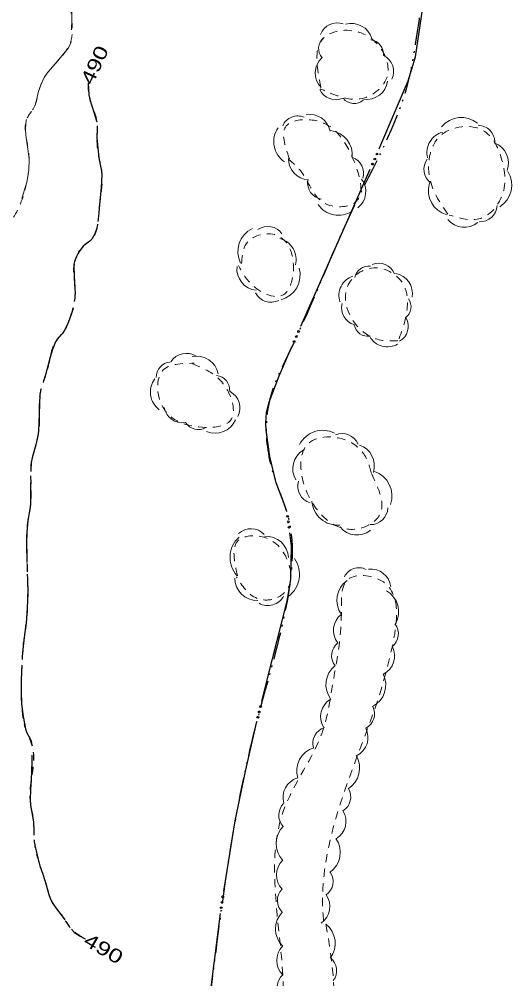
# Model space of a CAD drawing. Extents: x 2362213 to 2366494, y 6968794 to 6978110.
# Drawn here: x 2364728.6 to 2364900.9, y 6974871.5 to 6975207 of the extents above; entities that cross this region are included whole.
import ezdxf
from ezdxf.enums import TextEntityAlignment as Align

# ---------------------------------------------------------------- set-up
doc = ezdxf.new("R2010")
doc.units = 0
doc.header["$LTSCALE"] = 1.9
doc.linetypes.add('DASH_DOUBLE_DOT', pattern=[9.2, 5, -1.2, 0.3, -1.2, 0.3, -1.2])
doc.linetypes.add('SHORT_DASHED', pattern=[2.7, 1.5, -1.2])
for name, color, linetype, lineweight in [('25', 7, 'Continuous', 25), ('29', 7, 'Continuous', 13), ('31', 7, 'Continuous', 25), ('32', 7, 'Continuous', 25), ('36', 7, 'Continuous', 13)]:
    doc.layers.add(name, color=color, linetype=linetype, lineweight=lineweight)

msp = doc.modelspace()

# ---------------------------------------------------------------- linework, layer by layer
at = {"layer": '25'}
for points in [[(2364854.508, 6975161.717), (2364855.095, 6975163.043), (2364864.662, 6975185.435), (2364867.142, 6975193.798), (2364870.952, 6975218.985)], [(2364827.087, 6975099.662), (2364834.332, 6975116.003), (2364845.306, 6975140.768), (2364851.356, 6975154.537)], [(2364822.041, 6975035.161), (2364821.493, 6975037.006), (2364818.448, 6975044.908), (2364816.301, 6975054.097), (2364814.973, 6975063.335), (2364814.86, 6975065.795), (2364815.084, 6975069.507), (2364815.989, 6975073.156), (2364819.551, 6975082.32), (2364823.357, 6975091.227), (2364823.915, 6975092.493)], [(2364813.474, 6974968.657), (2364817.068, 6974982.971), (2364822.262, 6975003.553), (2364823.539, 6975011.174), (2364823.818, 6975022.838), (2364823.204, 6975027.423)], [(2364800.116, 6974902.176), (2364804.082, 6974926.715), (2364807.863, 6974944.582), (2364811.597, 6974961.048)], [(2364793.089, 6974834.736), (2364793.633, 6974847.972), (2364795.967, 6974870.495), (2364799.01, 6974894.415)]]:
    msp.add_lwpolyline(points, dxfattribs=at)
for centre in [(2364852.929, 6975158.111), (2364853.702, 6975159.869), (2364852.157, 6975156.353), (2364826.278, 6975097.819), (2364824.722, 6975094.308), (2364825.5, 6975096.063), (2364822.44, 6975033.2), (2364822.694, 6975031.296), (2364822.948, 6975029.393), (2364812.988, 6974966.71), (2364812.055, 6974962.985), (2364812.522, 6974964.848), (2364799.794, 6974900.197), (2364799.259, 6974896.395), (2364799.501, 6974898.299)]:
    msp.add_circle(centre, 0.3, dxfattribs=at)
at = {"layer": '25', "linetype": 'DASH_DOUBLE_DOT'}
msp.add_spline([(2364880.589, 6975258.32), (2364877.525, 6975239.849), (2364871.094, 6975219.908), (2364864.662, 6975185.435), (2364845.306, 6975140.768), (2364823.357, 6975091.227), (2364815.989, 6975073.156), (2364814.973, 6975063.335), (2364818.448, 6975044.908), (2364822.288, 6975034.333), (2364822.262, 6975003.553), (2364811.904, 6974962.381), (2364804.082, 6974926.715), (2364795.967, 6974870.495), (2364792.717, 6974825.452), (2364799.432, 6974783.884), (2364816.642, 6974732.655)], degree=3, dxfattribs=at)
at = {"layer": '29'}
for centre, radius, start, end in [((2364839.779, 6975199.534), 6.187, 69.57029, 159.57029), ((2364844.804, 6975198.099), 7.421, 16.47, 106.47), ((2364838.242, 6975196.749), 4.944, 130.64195, 220.64195), ((2364851.021, 6975194.825), 4.944, 353.88129, 83.88129), ((2364853.337, 6975188.761), 6.187, 333.60591, 63.60591), ((2364839.561, 6975188.168), 7.421, 133.04244, 223.04244), ((2364850.095, 6975186.387), 7.421, 261.81298, 351.81298), ((2364839.349, 6975185.04), 6.187, 204.42499, 294.42499), ((2364845.755, 6975182.462), 4.944, 219.62499, 309.62499), ((2364825.989, 6975167.475), 5.715, 66.46144, 156.46144), ((2364830.262, 6975166.56), 7.152, 10.77177, 100.77177), ((2364883.198, 6975163.725), 8.911, 50.58455, 140.58455), ((2364826.179, 6975164.204), 8.578, 145.56294, 235.56294), ((2364836.52, 6975159.539), 8.578, 353.09209, 83.09209), ((2364878.594, 6975160.361), 7.429, 104.34725, 194.34725), ((2364888.977, 6975163.98), 5.937, 358.98774, 88.98774), ((2364892.254, 6975156.709), 7.429, 339.94425, 69.94425), ((2364829.974, 6975158.011), 7.152, 177.86976, 267.86976), ((2364843.306, 6975153.241), 5.715, 341.40424, 71.40424), ((2364876.043, 6975154.512), 5.937, 142.93915, 232.93915), ((2364891.954, 6975149.013), 8.911, 302.03481, 32.03481), ((2364835.166, 6975149.733), 5.715, 170.38795, 260.38795), ((2364842.644, 6975146.702), 7.152, 307.84005, 37.84005), ((2364880.599, 6975147.133), 8.911, 163.62185, 253.62185), ((2364840.236, 6975147.043), 8.578, 213.78651, 303.78651), ((2364889.79, 6975142.127), 5.937, 267.10747, 357.10747), ((2364884.317, 6975141.676), 7.429, 218.89119, 308.89119), ((2364814.123, 6975125.737), 9.06, 116.15345, 206.15345), ((2364815.483, 6975128.54), 6.037, 34.06508, 124.06508), ((2364817.871, 6975122.973), 7.554, 345.55395, 75.55395), ((2364812.279, 6975119.744), 7.554, 174.08212, 264.08212), ((2364850.702, 6975115.924), 4.759, 80.94465, 170.94465), ((2364854.344, 6975115.734), 5.955, 22.54782, 112.54782), ((2364817.788, 6975117.629), 9.06, 285.31544, 15.31544), ((2364847.546, 6975110.418), 7.143, 108.40847, 198.40847), ((2364858.979, 6975111.071), 7.143, 350.0356, 80.0356), ((2364816.619, 6975114.087), 6.037, 206.76428, 296.76428), ((2364847.291, 6975105.991), 5.955, 164.67512, 254.67512), ((2364860.861, 6975106.436), 4.759, 306.52754, 36.52754), ((2364850.486, 6975100.929), 4.759, 189.53193, 279.53193), ((2364858.71, 6975099.639), 5.955, 299.17008, 29.17008), ((2364857.348, 6975099.607), 7.143, 210.04161, 300.04161), ((2364787.042, 6975083.757), 6.424, 57.20621, 147.20621), ((2364781.665, 6975081.97), 5.133, 93.10631, 183.10631), ((2364790.607, 6975081.555), 7.705, 11.29377, 101.29377), ((2364782.174, 6975076.673), 7.705, 143.36113, 233.36113), ((2364797.094, 6975077.336), 5.133, 354.66348, 84.66348), ((2364799.36, 6975071.138), 6.424, 331.77672, 61.77672), ((2364785.608, 6975072.368), 6.424, 189.53413, 279.53413), ((2364797.13, 6975069.984), 7.705, 246.78872, 336.78872), ((2364791.183, 6975068.659), 5.133, 211.50863, 301.50863), ((2364834.76, 6975054.199), 9.093, 62.84983, 152.84983), ((2364841.49, 6975056.07), 6.058, 22.56235, 112.56235), ((2364845.224, 6975050.917), 7.581, 342.15109, 72.15109), ((2364831.841, 6975049.864), 7.581, 121.34848, 211.34848), ((2364849.868, 6975040.323), 9.093, 341.20561, 71.20561), ((2364832.105, 6975043.736), 6.058, 162.67329, 252.67329), ((2364840.005, 6975039.203), 9.093, 184.37678, 274.37678), ((2364851.483, 6975036.384), 6.058, 267.82656, 357.82656), ((2364809.676, 6975022.545), 6.344, 43.19306, 133.19306), ((2364814.901, 6975018.308), 7.938, 3.52905, 93.52905), ((2364846.716, 6975034.255), 7.581, 218.66146, 308.66146), ((2364811.836, 6975018.836), 9.521, 131.89889, 221.89889), ((2364817.096, 6975012.901), 9.521, 305.80952, 35.80952), ((2364847.392, 6975009.579), 5.656, 63.47216, 153.47216), ((2364851.517, 6975007.745), 7.078, 6.38448, 96.38448), ((2364811.905, 6975011.731), 7.938, 180.67411, 270.67411), ((2364848.181, 6975003.875), 8.489, 125.62229, 215.62229), ((2364852.814, 6974999.83), 8.489, 330.53382, 60.53382), ((2364815.512, 6975008.371), 6.344, 241.324, 331.324), ((2364845.581, 6974993.378), 7.078, 128.20694, 218.20694), ((2364855.536, 6974992.135), 5.656, 307.67878, 37.67878), ((2364843.502, 6974984.505), 5.656, 127.80812, 217.80812), ((2364852.792, 6974984.419), 7.078, 296.72804, 26.72804), ((2364844.334, 6974974.39), 8.489, 127.80812, 217.80812), ((2364848.304, 6974974.306), 8.489, 296.72804, 26.72804), ((2364841.052, 6974963.173), 7.078, 121.37954, 211.37954), ((2364847.202, 6974964.173), 5.656, 297.27112, 27.27112), ((2364836.946, 6974953.938), 5.656, 106.84001, 196.84001), ((2364843.499, 6974955.877), 7.078, 297.27112, 27.27112), ((2364834.104, 6974944.195), 8.489, 106.84001, 196.84001), ((2364839.169, 6974945.25), 8.489, 301.40013, 31.40013), ((2364827.946, 6974935.003), 7.078, 106.84001, 196.84001), ((2364838.868, 6974935.106), 5.656, 301.40013, 31.40013), ((2364825.005, 6974928.768), 5.656, 133.98281, 223.98281), ((2364835.772, 6974926.565), 7.078, 301.40013, 31.40013), ((2364826.92, 6974918.802), 8.489, 133.98281, 223.98281), ((2364832.406, 6974915.689), 8.489, 304.83048, 34.83048), ((2364825.634, 6974907.814), 7.078, 133.98281, 223.98281), ((2364832.712, 6974905.545), 5.656, 304.83048, 34.83048), ((2364824.541, 6974898.907), 5.656, 135.48391, 225.48391), ((2364830.132, 6974896.834), 7.078, 304.83048, 34.83048), ((2364826.717, 6974888.995), 8.489, 135.48391, 225.48391), ((2364830.615, 6974883.955), 8.489, 322.31329, 52.31329), ((2364825.719, 6974877.976), 7.078, 135.48391, 225.48391), ((2364833.954, 6974874.372), 5.656, 322.31329, 52.31329), ((2364824.505, 6974868.64), 5.656, 131.07365, 221.07365)]:
    msp.add_arc(centre, radius, start, end, dxfattribs=at)
at = {"layer": '29', "linetype": 'SHORT_DASHED'}
for points in [[(2364834.073, 6975183.103), (2364835.029, 6975200.413), (2364849.105, 6975201.807), (2364857.102, 6975186.473), (2364847.84, 6975179.164), (2364838.938, 6975180.54), (2364833.807, 6975182.711)], [(2364823.099, 6975158.208), (2364822.009, 6975169.697), (2364831.722, 6975171.66), (2364845.279, 6975158.319), (2364846.264, 6975143.098), (2364835.208, 6975142.722), (2364827.759, 6975152.991), (2364822.719, 6975158.164)], [(2364878.526, 6975138.885), (2364872.385, 6975150.456), (2364876.134, 6975166.473), (2364890.838, 6975168.073), (2364897.15, 6975158.593), (2364897.183, 6975144.633), (2364890.01, 6975137.364), (2364878.99, 6975138.549)], [(2364806.366, 6975121.646), (2364808.387, 6975129.005), (2364818.503, 6975131.503), (2364824.403, 6975117.908), (2364820.713, 6975110.523), (2364809.847, 6975114.3), (2364805.254, 6975120.875)], [(2364861.037, 6975094.626), (2364856.207, 6975094.62), (2364847.615, 6975098.858), (2364843.405, 6975113.569), (2364851.765, 6975120.009), (2364862.838, 6975114.474), (2364864.366, 6975107.217), (2364861.177, 6975094.597)], [(2364789.16, 6975086.57), (2364799.977, 6975079.523), (2364802.449, 6975066.697), (2364793.793, 6975064.313), (2364778.579, 6975071.82), (2364778.673, 6975084.05), (2364789.749, 6975086.726)], [(2364851.849, 6975048.217), (2364854.401, 6975033.269), (2364847.012, 6975028.849), (2364830.729, 6975038.584), (2364830.135, 6975059.029), (2364844.936, 6975058.86), (2364850.631, 6975052.074), (2364851.678, 6975048.315)], [(2364804.936, 6975012.467), (2364805.338, 6975024.883), (2364814.149, 6975025.907), (2364822.313, 6975018.103), (2364822.607, 6975008.195), (2364817.535, 6975004.308), (2364811.783, 6975004.543), (2364804.529, 6975012.113)], [(2364835.878, 6974890.686), (2364838.153, 6974858.707), (2364835.151, 6974835.747), (2364835.463, 6974813.479), (2364821.368, 6974802.294), (2364817.581, 6974826.179), (2364820.779, 6974872.542), (2364821.048, 6974930.387), (2364834.725, 6974958.229), (2364838.248, 6974974.693), (2364841.263, 6974999.284), (2364843.63, 6975011.176), (2364855.316, 6975010.677), (2364858.892, 6974986.99), (2364845.687, 6974946.352), (2364834.819, 6974894.726), (2364835.135, 6974890.969)]]:
    msp.add_spline(points, degree=3, dxfattribs=at)
at = {"layer": '32'}
for points in [[(2364752.674, 6975184.678), (2364752.774, 6975182.589), (2364752.973, 6975180.511), (2364753.421, 6975178.615), (2364753.989, 6975176.751), (2364754.864, 6975174.148), (2364755.639, 6975171.515), (2364755.693, 6975171.086)], [(2364755.781, 6975167.096), (2364755.767, 6975165.397), (2364756.08, 6975161.99), (2364756.442, 6975158.593), (2364757.071, 6975155.609), (2364757.385, 6975154.112), (2364757.499, 6975152.612), (2364757.232, 6975148.079), (2364756.796, 6975143.536), (2364756.405, 6975139.422), (2364756.386, 6975139.282)], [(2364755.964, 6975135.307), (2364755.717, 6975133.935), (2364755.016, 6975131.948), (2364753.964, 6975130.057), (2364753.301, 6975129.351), (2364752.098, 6975128.559), (2364751.502, 6975128.144), (2364750.987, 6975127.649), (2364749.683, 6975125.926), (2364749.112, 6975125.001), (2364748.621, 6975124.006), (2364747.958, 6975122.29), (2364747.756, 6975121.418), (2364747.704, 6975120.527), (2364747.822, 6975117.569), (2364747.961, 6975114.61), (2364748.047, 6975112.911), (2364748.123, 6975111.212), (2364748.074, 6975110.041)], [(2364747.422, 6975106.104), (2364747.307, 6975105.543), (2364746.24, 6975102.192), (2364745.39, 6975100.074), (2364744.339, 6975098.074), (2364743.598, 6975097.067), (2364742.301, 6975095.696), (2364741.708, 6975094.97), (2364741.246, 6975094.165), (2364740.231, 6975091.536), (2364739.426, 6975088.838), (2364738.625, 6975085.729), (2364737.815, 6975082.621), (2364737.066, 6975080.434)], [(2364735.962, 6975076.593), (2364735.839, 6975075.892), (2364735.692, 6975072.442), (2364735.614, 6975068.991), (2364735.512, 6975066.06), (2364735.38, 6975063.127), (2364735.251, 6975062.006), (2364734.503, 6975058.679), (2364733.564, 6975055.35), (2364733.11, 6975053.685), (2364732.806, 6975051.992), (2364732.643, 6975049.191), (2364732.635, 6975048.931)], [(2364732.593, 6975044.931), (2364732.583, 6975041.83), (2364732.516, 6975037.289), (2364732.37, 6975035.867), (2364731.62, 6975031.65), (2364731.268, 6975027.656), (2364731.156, 6975023.666), (2364731.241, 6975019.986), (2364731.309, 6975017.026)], [(2364731.407, 6975013.027), (2364731.443, 6975011.357), (2364731.56, 6975006.408), (2364731.42, 6975001.158), (2364730.98, 6974995.902), (2364730.439, 6974991.837), (2364729.928, 6974987.782), (2364729.743, 6974985.12)], [(2364729.521, 6974981.128), (2364729.42, 6974979.068), (2364729.315, 6974975.455), (2364729.269, 6974971.845), (2364729.329, 6974969.745), (2364729.459, 6974967.646), (2364729.981, 6974963.251), (2364730.803, 6974958.889), (2364731.285, 6974957.573), (2364732.323, 6974955.684), (2364732.742, 6974954.718), (2364732.942, 6974953.709), (2364732.942, 6974953.699)], [(2364732.99, 6974949.699), (2364733.022, 6974947.419), (2364732.792, 6974941.127), (2364732.545, 6974937.685), (2364732.387, 6974934.254), (2364732.546, 6974932.295), (2364733.552, 6974926.464), (2364733.665, 6974922.955), (2364733.736, 6974921.815)], [(2364734.204, 6974917.849), (2364734.729, 6974915.234), (2364735.868, 6974911.096), (2364736.92, 6974907.735), (2364738.002, 6974904.385), (2364738.994, 6974901.024), (2364739.58, 6974899.38), (2364740.376, 6974897.827), (2364741.643, 6974896.049), (2364742.979, 6974894.332), (2364744.519, 6974892.186)], [(2364746.87, 6974888.949), (2364747.851, 6974887.868), (2364749.632, 6974886.565), (2364751.632, 6974885.534)]]:
    msp.add_lwpolyline(points, dxfattribs=at)
at = {"layer": '32', "linetype": 'SHORT_DASHED'}
msp.add_spline([(2364752.674, 6975184.678), (2364752.973, 6975180.511), (2364753.989, 6975176.751), (2364755.639, 6975171.515), (2364755.767, 6975165.397), (2364756.442, 6975158.593), (2364757.499, 6975152.612), (2364756.796, 6975143.536), (2364755.964, 6975135.317), (2364753.964, 6975130.057), (2364750.987, 6975127.649), (2364748.621, 6975124.006), (2364747.704, 6975120.527), (2364747.961, 6975114.61), (2364748.123, 6975111.212), (2364746.24, 6975102.192), (2364744.339, 6975098.074), (2364741.246, 6975094.165), (2364739.426, 6975088.838), (2364737.815, 6975082.621), (2364735.839, 6975075.892), (2364735.614, 6975068.991), (2364735.38, 6975063.127), (2364734.503, 6975058.679), (2364732.806, 6975051.992), (2364732.6, 6975046.381), (2364732.516, 6975037.289), (2364731.62, 6975031.65), (2364731.156, 6975023.666), (2364731.326, 6975016.316), (2364731.56, 6975006.408), (2364730.98, 6974995.902), (2364729.928, 6974987.782), (2364729.42, 6974979.068), (2364729.269, 6974971.845), (2364729.459, 6974967.646), (2364730.803, 6974958.889), (2364732.942, 6974953.709), (2364732.792, 6974941.127), (2364732.387, 6974934.254), (2364733.552, 6974926.464), (2364733.888, 6974919.446), (2364735.868, 6974911.096), (2364738.002, 6974904.385), (2364740.376, 6974897.827), (2364742.979, 6974894.332), (2364746.87, 6974888.949), (2364751.632, 6974885.534)], degree=3, dxfattribs=at)
at = {"layer": '36'}
for points in [[(2364754.617, 6975229.509), (2364753.323, 6975226.796), (2364751.811, 6975223.792), (2364750.27, 6975220.797), (2364748.351, 6975217.508), (2364747.527, 6975215.82), (2364747.084, 6975214.025), (2364746.958, 6975210.455), (2364746.972, 6975206.885), (2364746.925, 6975203.364), (2364746.926, 6975203.304)], [(2364746.714, 6975199.312), (2364746.619, 6975198.751), (2364745.807, 6975196.983), (2364741.912, 6975192.205), (2364739.567, 6975189.484), (2364738.41, 6975188.123), (2364737.384, 6975186.643), (2364736.726, 6975185.367), (2364735.945, 6975183.379), (2364735.285, 6975181.343), (2364734.706, 6975179.127), (2364734.127, 6975176.911), (2364733.45, 6975175.565), (2364733.242, 6975175.292)], [(2364731.154, 6975171.912), (2364731.057, 6975171.641), (2364730.869, 6975170.359), (2364730.818, 6975168.409), (2364730.936, 6975166.481), (2364731.555, 6975162.346), (2364732.085, 6975158.201), (2364731.943, 6975154.14), (2364731.242, 6975150.062), (2364729.487, 6975144.355)]]:
    msp.add_lwpolyline(points, dxfattribs=at)
at = {"layer": '36', "linetype": 'SHORT_DASHED'}
for points in [[(2364746.394, 6975337.986), (2364745.2, 6975336.244), (2364741.537, 6975328.199), (2364738.951, 6975318.244), (2364735.561, 6975313.031), (2364730.893, 6975307.496), (2364726.207, 6975299.762), (2364722.785, 6975291.559), (2364718.983, 6975284.421), (2364715.001, 6975279.284), (2364710.349, 6975274.209), (2364706.382, 6975267.611), (2364704.216, 6975264.051), (2364702.776, 6975259.786), (2364702.19, 6975255.131), (2364702.44, 6975252.003), (2364702.674, 6975249.545), (2364703.547, 6975244.983), (2364703.956, 6975244.057), (2364705.257, 6975241.909), (2364706.933, 6975238.104), (2364707.487, 6975235.52), (2364707.762, 6975231.903), (2364708.482, 6975225.599), (2364710.676, 6975221.01), (2364712.774, 6975216.979), (2364712.607, 6975211.438), (2364712.93, 6975210.061), (2364712.048, 6975204.002), (2364712.845, 6975195.849), (2364712.938, 6975191.429), (2364710.875, 6975184.36), (2364709.536, 6975180.027), (2364707.784, 6975173.899), (2364705.654, 6975167.589), (2364704.621, 6975162.64), (2364705.019, 6975155.583), (2364705.132, 6975149.983), (2364704.658, 6975144.078), (2364704.435, 6975135.957), (2364703.749, 6975130.289), (2364703.259, 6975121.884), (2364702.859, 6975118.771), (2364700.647, 6975112.7), (2364699.098, 6975108.424), (2364698.986, 6975102.322), (2364698.53, 6975096.738), (2364697.091, 6975092.365), (2364697.272, 6975084.925), (2364696.256, 6975080.285), (2364690.473, 6975079.44), (2364687.249, 6975074.549), (2364686.21, 6975066.09), (2364685.284, 6975058.25), (2364685.896, 6975046.546), (2364687.178, 6975041.057), (2364688.601, 6975036.621), (2364691.686, 6975029.73), (2364692.635, 6975026.74), (2364697.495, 6975021.566), (2364698.231, 6975016.781), (2364697.872, 6975012.518), (2364697.401, 6975007.283), (2364696.019, 6974994.969), (2364698.497, 6974985.662), (2364697.9, 6974980.108), (2364694.435, 6974973.223), (2364692.652, 6974972.426), (2364688.747, 6974969.769), (2364686.553, 6974967.038), (2364684.322, 6974966.087), (2364680.334, 6974964.819), (2364676.186, 6974958.429), (2364674.45, 6974953.802), (2364674.49, 6974945.312), (2364672.258, 6974943.351), (2364668.626, 6974945.686), (2364664.605, 6974947.828), (2364661.787, 6974948.701), (2364659.177, 6974948.606), (2364654.5, 6974946.332), (2364652.345, 6974940.511), (2364649.528, 6974934.804), (2364645.888, 6974931.699), (2364641.445, 6974918.336), (2364638.186, 6974909.755), (2364635.467, 6974903.419), (2364633.222, 6974902.887), (2364631.251, 6974905.138), (2364629.709, 6974913.784)], [(2364761.614, 6975327.49), (2364760.823, 6975325.512), (2364760.312, 6975322.427), (2364759.7, 6975316.381), (2364760.336, 6975311.527), (2364764.68, 6975309.118), (2364767.907, 6975308.439), (2364770.39, 6975309.083), (2364773.798, 6975308.205), (2364775.834, 6975300.274), (2364775.804, 6975292.964), (2364774.018, 6975283.006), (2364770.032, 6975273.138), (2364766.801, 6975262.885), (2364763.221, 6975252.372), (2364761.265, 6975243.393), (2364756.548, 6975233.597), (2364753.323, 6975226.796), (2364750.27, 6975220.797), (2364747.084, 6975214.025), (2364746.972, 6975206.885), (2364746.809, 6975199.843), (2364741.912, 6975192.205), (2364737.384, 6975186.643), (2364735.285, 6975181.343), (2364734.127, 6975176.911), (2364731.057, 6975171.641), (2364730.936, 6975166.481), (2364732.085, 6975158.201), (2364731.242, 6975150.062), (2364726.944, 6975138.271), (2364721.666, 6975129.82), (2364719.351, 6975120.817), (2364718.35, 6975117.788), (2364717.853, 6975107.912), (2364716.449, 6975099.919), (2364715.681, 6975092.402), (2364715.074, 6975084.655), (2364715.38, 6975074.567), (2364715.243, 6975068.017), (2364715.409, 6975058.937), (2364716.119, 6975048.514), (2364715.361, 6975038.845), (2364716.524, 6975032.236), (2364718.19, 6975021.223), (2364718.568, 6975011.975), (2364718.687, 6975008.886), (2364718.945, 6974996.458), (2364718.565, 6974988.054), (2364718.757, 6974977.376), (2364718.621, 6974970.713), (2364718.764, 6974957.734), (2364718.657, 6974952.193), (2364718.571, 6974943.352), (2364718.843, 6974931.554), (2364720.311, 6974921.267), (2364723.911, 6974909.811), (2364723.754, 6974906.359), (2364720.729, 6974903.63), (2364714.633, 6974898.942), (2364713.468, 6974899.461), (2364710.47, 6974901.363), (2364707.527, 6974904.735), (2364704.559, 6974907.687), (2364702.029, 6974910.973), (2364699.955, 6974912.423), (2364698.11, 6974908.665), (2364696.232, 6974902.227), (2364693.461, 6974891.64), (2364690.295, 6974887.03), (2364687.246, 6974883.781), (2364682.039, 6974882.361), (2364678.601, 6974873.808), (2364678.165, 6974866.063), (2364677.313, 6974860.005), (2364675.861, 6974856.021), (2364675.301, 6974848.615), (2364675.448, 6974843.747), (2364675.103, 6974838.963), (2364672.076, 6974835.364), (2364666.287, 6974837.409), (2364664.883, 6974845.126), (2364661.27, 6974848.612), (2364657.374, 6974850.275), (2364652.504, 6974849.218), (2364649.863, 6974848.213), (2364646.577, 6974846.732), (2364643.806, 6974842.624), (2364640.473, 6974838.673), (2364635.359, 6974833.844), (2364630.371, 6974830.527), (2364625.3, 6974826.298), (2364622.589, 6974825.362)]]:
    msp.add_spline(points, degree=3, dxfattribs=at)

# ---------------------------------------------------------------- texts
at = {"layer": '31'}
for rotation, width, p in [(65.205, 1.3, (2364757.144, 6975189.964)), (329.737, 1.35, (2364756.898, 6974880.033))]:
    msp.add_text(' 490 ', height=4.8, rotation=rotation, dxfattribs=dict(at, width=width)).set_placement(p, align=Align.CENTER)

doc.saveas('drawing.dxf')
